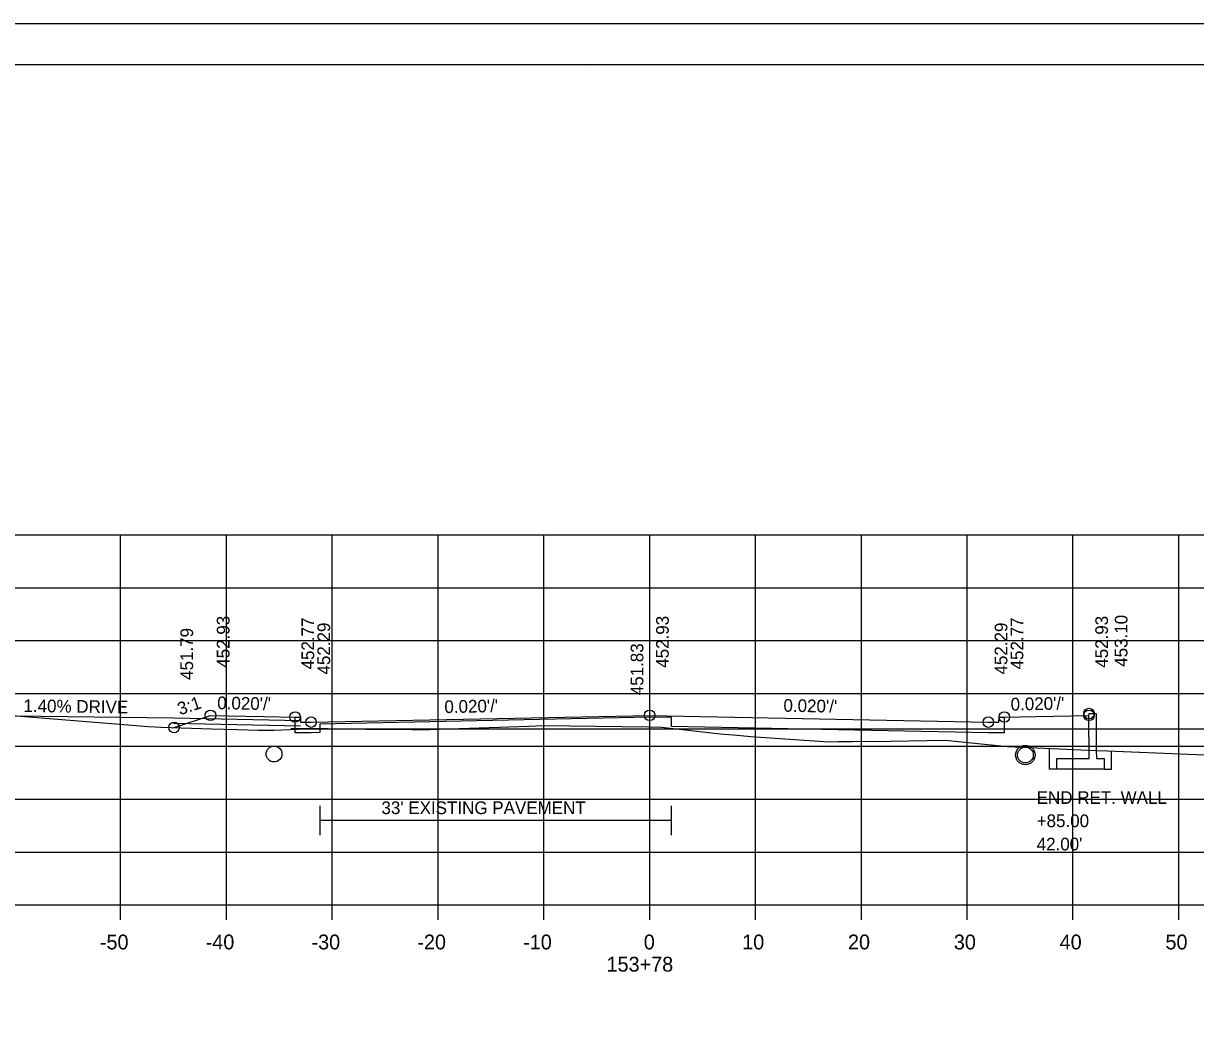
# Model space of a CAD drawing. Extents: x 1538688 to 1540766, y 656250 to 671912.
# Drawn here: x 1538799 to 1538909.8, y 665415.7 to 665511.4 of the extents above; entities that cross this region are included whole.
import ezdxf

# ---------------------------------------------------------------- set-up
doc = ezdxf.new("R2010")
doc.units = 0
for name, color, linetype in [('16', 7, 'Continuous'), ('18', 7, 'Continuous'), ('20', 7, 'Continuous'), ('22', 7, 'Continuous'), ('26', 7, 'Continuous'), ('39', 7, 'Continuous'), ('41', 7, 'Continuous'), ('42', 7, 'Continuous'), ('7', 7, 'Continuous'), ('Borings', 7, 'Continuous'), ('Horizontal Alignment', 7, 'Continuous'), ('RipRap', 7, 'Continuous'), ('Wall Heights', 7, 'Continuous')]:
    doc.layers.add(name, color=color, linetype=linetype)

msp = doc.modelspace()

# ---------------------------------------------------------------- linework, layer by layer
at = {"layer": '16'}
for p, q in [((1538798.18, 665445.97), (1538813.18, 665445.76)), ((1538813.17, 665445.26), (1538825.17, 665445.02)), ((1538813.18, 665445.76), (1538825.18, 665445.52))]:
    msp.add_line(p, q, dxfattribs=at)
at = {"layer": '18'}
msp.add_lwpolyline([(1538796.35, 665446.11), (1538810.81, 665444.97), (1538811.97, 665444.9), (1538812, 665444.9), (1538816.78, 665444.75), (1538819.15, 665444.68), (1538821.2, 665444.6), (1538822.65, 665444.61), (1538825.75, 665444.75), (1538826.87, 665444.72), (1538835.71, 665444.67), (1538837.36, 665444.66), (1538846.77, 665445), (1538848.11, 665445.05), (1538858.06, 665444.91), (1538859.29, 665444.89), (1538864.87, 665444.26), (1538865.23, 665444.23), (1538866.09, 665444.18), (1538867.73, 665444), (1538875.12, 665443.5), (1538876.02, 665443.53), (1538877.36, 665443.55), (1538877.73, 665443.58), (1538879.21, 665443.54), (1538886.11, 665443.65), (1538891.99, 665443.06), (1538900.33, 665442.69), (1538901.41, 665442.64), (1538909.06, 665442.35), (1538915.63, 665442.09)], dxfattribs=at)
at = {"layer": '20'}
msp.add_line((1538827.78, 665444.74), (1538824.28, 665444.74), dxfattribs=at)
msp.add_lwpolyline([(1538813.23, 665444.86), (1538816.67, 665446.01), (1538821.67, 665445.91), (1538824.67, 665445.85), (1538825.17, 665445.85), (1538825.18, 665445.35), (1538826.18, 665445.37), (1538858.18, 665446.01), (1538890.18, 665445.37), (1538891.18, 665445.35), (1538891.19, 665445.85), (1538891.69, 665445.85), (1538894.69, 665445.91), (1538899.69, 665446.01), (1538899.7, 665446.18), (1538900.36, 665446.18), (1538900.38, 665442.68), (1538900.39, 665441.93), (1538901.14, 665441.93), (1538901.14, 665440.93), (1538896.64, 665440.93), (1538896.64, 665441.93), (1538899.7, 665441.93), (1538899.69, 665446.01)], dxfattribs=at)
at = {"layer": '22'}
for p, q in [((1538718.18, 665463.08), (1538998.18, 665463.08)), ((1538808.18, 665428.08), (1538808.18, 665463.08)), ((1538818.18, 665428.08), (1538818.18, 665463.08)), ((1538828.18, 665428.08), (1538828.18, 665463.08)), ((1538838.18, 665428.08), (1538838.18, 665463.08)), ((1538848.18, 665428.08), (1538848.18, 665463.08)), ((1538858.18, 665428.08), (1538858.18, 665463.08)), ((1538868.18, 665428.08), (1538868.18, 665463.08)), ((1538878.18, 665428.08), (1538878.18, 665463.08)), ((1538888.18, 665428.08), (1538888.18, 665463.08)), ((1538898.18, 665428.08), (1538898.18, 665463.08)), ((1538908.18, 665428.08), (1538908.18, 665463.08)), ((1538718.18, 665458.08), (1538998.18, 665458.08)), ((1538718.18, 665453.08), (1538998.18, 665453.08)), ((1538718.18, 665448.08), (1538998.18, 665448.08)), ((1538827.78, 665444.74), (1538998.18, 665444.74)), ((1538718.18, 665443.08), (1538998.18, 665443.08)), ((1538718.18, 665438.08), (1538998.18, 665438.08)), ((1538718.18, 665433.08), (1538998.18, 665433.08)), ((1538718.18, 665428.08), (1538998.18, 665428.08))]:
    msp.add_line(p, q, dxfattribs=at)
at = {"layer": '26'}
msp.add_line((1538687.78, 665511.43), (1539021.11, 665511.43), dxfattribs=at)
msp.add_lwpolyline([(1538687.77, 665511.43), (1539021.11, 665511.43), (1539021.11, 665298.09), (1538687.77, 665298.09)], close=True, dxfattribs=at)
for points in [[(1538896.64, 665440.93), (1538895.97, 665440.93), (1538895.97, 665442.88)], [(1538901.14, 665440.93), (1538901.81, 665440.93), (1538901.81, 665442.62)]]:
    msp.add_lwpolyline(points, dxfattribs=at)
for centre, radius in [((1538816.67, 665446.01), 0.5), ((1538824.67, 665445.85), 0.5), ((1538858.18, 665446.01), 0.5), ((1538891.69, 665445.85), 0.5), ((1538899.69, 665446.01), 0.5), ((1538899.7, 665446.18), 0.5), ((1538813.23, 665444.86), 0.5), ((1538826.18, 665445.37), 0.5), ((1538890.18, 665445.37), 0.5), ((1538893.68, 665442.26), 0.917)]:
    msp.add_circle(centre, radius, dxfattribs=at)
at = {"layer": '39'}
for centre in [(1538822.68, 665442.35), (1538893.68, 665442.26)]:
    msp.add_circle(centre, 0.75, dxfattribs=at)
at = {"layer": '7'}
for p, q in [((1538827.02, 665437.44), (1538827.02, 665434.69)), ((1538860.22, 665437.44), (1538860.22, 665434.69)), ((1538860.22, 665436.06), (1538827.02, 665436.06))]:
    msp.add_line(p, q, dxfattribs=at)
at = {"layer": 'Borings'}
for p, q in [((1538718.18, 665428.08), (1538998.18, 665428.08)), ((1538808.18, 665426.68), (1538808.18, 665428.08)), ((1538818.18, 665426.68), (1538818.18, 665428.08)), ((1538828.18, 665426.68), (1538828.18, 665428.08)), ((1538838.18, 665426.68), (1538838.18, 665428.08)), ((1538848.18, 665426.68), (1538848.18, 665428.08)), ((1538858.18, 665426.68), (1538858.18, 665428.08)), ((1538868.18, 665426.68), (1538868.18, 665428.08)), ((1538878.18, 665426.68), (1538878.18, 665428.08)), ((1538888.18, 665426.68), (1538888.18, 665428.08)), ((1538898.18, 665426.68), (1538898.18, 665428.08)), ((1538908.18, 665426.68), (1538908.18, 665428.08))]:
    msp.add_line(p, q, dxfattribs=at)
at = {"layer": 'RipRap'}
for p, q in [((1538700.18, 665507.54), (1539016.36, 665507.54)), ((1538852.7, 665507.28), (1538852.7, 665507.28)), ((1538852.7, 665507.28), (1538852.7, 665507.28))]:
    msp.add_line(p, q, dxfattribs=at)
at = {"layer": 'Wall Heights'}
msp.add_lwpolyline([(1538891.69, 665445.85), (1538891.69, 665444.35), (1538890.18, 665444.37), (1538860.23, 665444.97), (1538860.23, 665445.8), (1538858.18, 665445.84), (1538827.02, 665445.18), (1538827.02, 665444.39), (1538826.18, 665444.37), (1538824.67, 665444.35), (1538824.67, 665445.85)], dxfattribs=at)

# ---------------------------------------------------------------- texts
at = {"layer": '16'}
msp.add_text('1.40% DRIVE', height=1.2, rotation=359.1981, dxfattribs=at).set_placement((1538798.99, 665446.33))
at = {"layer": '41'}
for s, p in [('452.93', (1538818.47, 665450.51)), ('452.77', (1538826.47, 665450.35)), ('452.93', (1538859.98, 665450.51)), ('452.77', (1538893.49, 665450.35)), ('452.93', (1538901.49, 665450.51)), ('453.10', (1538903.33, 665450.6)), ('451.79', (1538815.03, 665449.36)), ('452.29', (1538827.98, 665449.87)), ('452.29', (1538891.98, 665449.87)), ('451.83', (1538857.58, 665447.91))]:
    msp.add_text(s, height=1.2, rotation=90, dxfattribs=at).set_placement(p)
at = {"layer": '42'}
for s, rotation, p in [('3:1', 18.4349, (1538813.79, 665446.01)), ("0.020'/'", 358.8542, (1538817.3, 665446.6)), ("0.020'/'", 1.1458, (1538838.79, 665446.22)), ("0.020'/'", 358.8542, (1538870.81, 665446.36)), ("0.020'/'", 1.1458, (1538892.3, 665446.46))]:
    msp.add_text(s, height=1.2, rotation=rotation, dxfattribs=at).set_placement(p)
at = {"layer": '7'}
for s, p in [('END RET. WALL ', (1538894.75, 665437.64)), ("33' EXISTING PAVEMENT", (1538832.83, 665436.67)), ('+85.00', (1538894.75, 665435.44)), ("42.00'", (1538894.75, 665433.24))]:
    msp.add_text(s, height=1.2, dxfattribs=at).set_placement(p)
at = {"layer": 'Horizontal Alignment'}
for s, p in [('-50', (1538806.22, 665423.88)), ('-40', (1538816.22, 665423.88)), ('-30', (1538826.22, 665423.88)), ('-20', (1538836.22, 665423.88)), ('-10', (1538846.22, 665423.88)), ('0', (1538857.62, 665423.88)), ('10', (1538866.92, 665423.88)), ('20', (1538876.92, 665423.88)), ('30', (1538886.92, 665423.88)), ('40', (1538896.92, 665423.88)), ('50', (1538906.92, 665423.88)), ('153+78', (1538854.1, 665421.78))]:
    msp.add_text(s, height=1.4, dxfattribs=at).set_placement(p)

doc.saveas('drawing.dxf')
